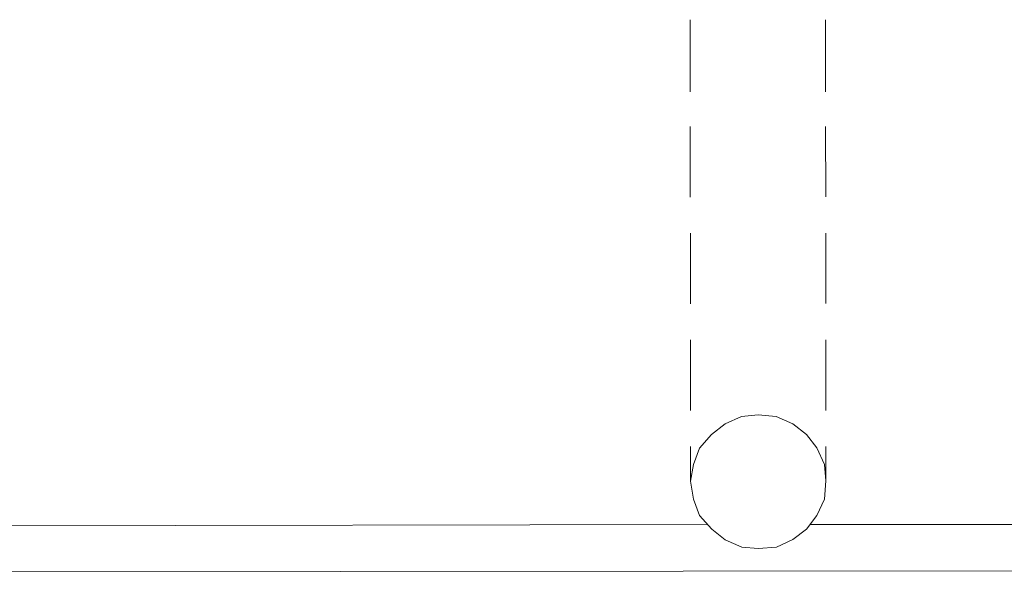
# Model space of a CAD drawing. Header units: inches. Extents: x -5850 to 5646, y 8947 to 13007.
# Tile 394 of 548: x -1082 to -806, y 9905 to 10060. Entities that reach past the tile are written whole.
import ezdxf

# ---------------------------------------------------------------- set-up
doc = ezdxf.new("R2010")
doc.units = ezdxf.units.IN
doc.header["$MEASUREMENT"] = 0
doc.layers.add('at_Entity', color=7, linetype='Continuous')

msp = doc.modelspace()

# ---------------------------------------------------------------- linework, layer by layer
at = {"layer": 'at_Entity', "color": 7, "lineweight": 20}
for p, q in [((-893.74, 10040.17), (-893.76, 10060.44)), ((-855.73, 10040.2), (-855.75, 10060.48)), ((-893.72, 10010.6), (-893.73, 10030.45)), ((-855.7, 10010.64), (-855.72, 10030.49)), ((-893.69, 9980.61), (-893.71, 10000.46)), ((-855.67, 9980.65), (-855.69, 10000.5)), ((-893.66, 9950.62), (-893.68, 9970.47)), ((-855.65, 9950.66), (-855.67, 9970.51)), ((-879.3, 9948.95), (-883.94, 9946.83)), ((-874.65, 9949.37), (-879.3, 9948.95)), ((-869.58, 9948.95), (-874.65, 9949.37)), ((-864.93, 9946.84), (-869.58, 9948.95)), ((-883.94, 9946.83), (-887.75, 9943.87)), ((-861.13, 9943.89), (-864.93, 9946.84)), ((-887.75, 9943.87), (-891.12, 9940.06)), ((-858.17, 9940.09), (-861.13, 9943.89)), ((-893.64, 9930.77), (-893.65, 9940.48)), ((-891.12, 9940.06), (-892.81, 9935.42)), ((-856.05, 9935.45), (-858.17, 9940.09)), ((-855.63, 9930.8), (-855.64, 9940.52)), ((-892.81, 9935.42), (-893.64, 9930.77)), ((-855.63, 9930.8), (-856.05, 9935.45)), ((-893.64, 9930.77), (-892.8, 9925.7)), ((-856.04, 9925.73), (-855.63, 9930.8)), ((-892.8, 9925.7), (-891.1, 9921.05)), ((-858.15, 9921.08), (-856.04, 9925.73)), ((-891.1, 9921.05), (-887.72, 9917.26)), ((-861.11, 9917.28), (-858.15, 9921.08)), ((-1338.42, 9917.7), (-888.99, 9918.52)), ((-859.84, 9918.55), (-657.94, 9918.73)), ((-887.72, 9917.26), (-883.92, 9914.3)), ((-864.91, 9914.32), (-861.11, 9917.28)), ((-883.92, 9914.3), (-879.26, 9912.2)), ((-874.62, 9911.78), (-869.55, 9912.21)), ((-869.55, 9912.21), (-864.91, 9914.32)), ((-879.26, 9912.2), (-874.62, 9911.78)), ((-1231.54, 9905.12), (-665.11, 9905.63))]:
    msp.add_line(p, q, dxfattribs=at)

doc.saveas('drawing.dxf')
